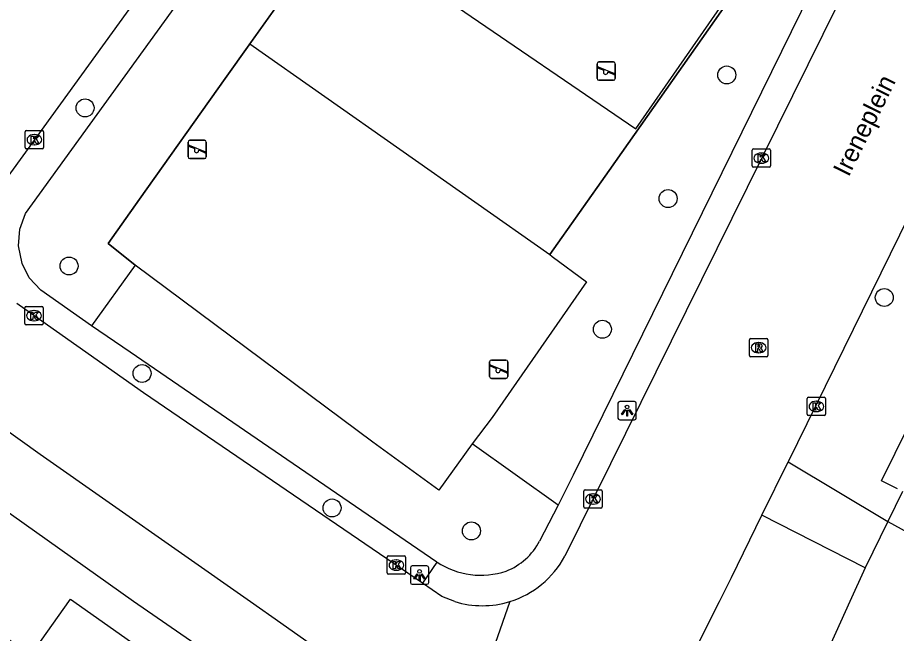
# Model space of a CAD drawing. Extents: x 160107 to 160928, y 382056 to 382918.
# Drawn here: x 160273.68 to 160321.56, y 382248.26 to 382281.81 of the extents above; entities that cross this region are included whole.
import ezdxf

# ---------------------------------------------------------------- set-up
doc = ezdxf.new("R2010")
doc.units = 0
for name, color, linetype in [('IMGEO_Boom', 7, 'Continuous'), ('IMGEO_Groenvoorziening', 7, 'Continuous'), ('IMGEO_Hek', 7, 'Continuous'), ('IMGEO_Kolk', 7, 'Continuous'), ('IMGEO_Lichtpunt', 7, 'Continuous'), ('IMGEO_Openbare_ruimte_label', 7, 'Continuous'), ('IMGEO_Pand', 7, 'Continuous'), ('IMGEO_Rijbaan_lokaal_open', 7, 'Continuous'), ('IMGEO_Rioolput', 7, 'Continuous'), ('IMGEO_Speelvoorziening', 7, 'Continuous'), ('IMGEO_Voetpad_open', 7, 'Continuous')]:
    doc.layers.add(name, color=color, linetype=linetype)

msp = doc.modelspace()

# ---------------------------------------------------------------- linework, layer by layer
at = {"layer": 'IMGEO_Boom'}
for centre in [(160312.316, 382278.685), (160277.356, 382276.891), (160309.117, 382271.95), (160276.485, 382268.278), (160320.897, 382266.562), (160305.539, 382264.832), (160280.46, 382262.424), (160290.811, 382255.097), (160298.404, 382253.846)]:
    msp.add_circle(centre, 0.489, dxfattribs=at)
at = {"layer": 'IMGEO_Groenvoorziening'}
for points in [[(160308.267, 382303.482), (160301.765, 382294.341), (160304.236, 382292.65), (160297.248, 382282.645), (160307.36, 382275.744), (160314.443, 382285.95)], [(160277.714, 382265.011), (160274.955, 382266.953), (160274.32, 382267.634), (160273.922, 382268.422), (160273.723, 382269.369), (160273.795, 382270.291), (160274.113, 382271.141), (160296.687, 382302.334)], [(160300.173, 382299.793), (160295.749, 382293.643), (160288.929, 382284.04), (160286.328, 382280.377)], [(160302.677, 382268.897), (160305.902, 382273.485), (160313.714, 382284.598)], [(160286.328, 382280.377), (160286.295, 382280.331), (160284.995, 382278.5), (160280.325, 382271.923), (160278.607, 382269.505), (160280.088, 382268.322)], [(160286.328, 382280.377), (160302.677, 382268.897)], [(160302.677, 382268.897), (160302.807, 382268.801), (160304.677, 382267.418), (160299.528, 382260.025), (160298.448, 382258.582)], [(160280.088, 382268.322), (160277.714, 382265.011)], [(160298.448, 382258.582), (160296.626, 382256.07), (160293.036, 382258.688), (160280.088, 382268.322)], [(160296.529, 382252.151), (160288.689, 382257.509), (160279.811, 382263.578), (160277.714, 382265.011)], [(160303.135, 382255.246), (160298.448, 382258.582)]]:
    msp.add_lwpolyline(points, dxfattribs=at)
at = {"layer": 'IMGEO_Hek'}
for points in [[(160313.714, 382284.598), (160305.902, 382273.485)], [(160284.995, 382278.5), (160286.295, 382280.331), (160288.929, 382284.04)], [(160280.325, 382271.923), (160284.995, 382278.5)], [(160305.902, 382273.485), (160302.677, 382268.897), (160302.807, 382268.801)], [(160278.607, 382269.505), (160280.325, 382271.923)], [(160280.088, 382268.322), (160278.607, 382269.505)], [(160302.807, 382268.801), (160304.677, 382267.418), (160299.528, 382260.025)], [(160293.036, 382258.688), (160280.088, 382268.322)], [(160298.448, 382258.582), (160296.626, 382256.07), (160293.036, 382258.688)]]:
    msp.add_lwpolyline(points, dxfattribs=at)
at = {"layer": 'IMGEO_Kolk'}
for p, q in [((160274.096, 382274.734), (160274.096, 382275.586)), ((160274.171, 382275.66), (160275.023, 382275.66)), ((160274.584, 382275.44), (160274.609, 382275.44)), ((160275.097, 382275.586), (160275.097, 382274.734)), ((160274.607, 382274.88), (160274.582, 382274.88)), ((160275.023, 382274.66), (160274.171, 382274.66)), ((160313.696, 382273.728), (160313.696, 382274.58)), ((160313.771, 382274.654), (160314.623, 382274.654)), ((160314.184, 382274.434), (160314.209, 382274.434)), ((160314.697, 382274.58), (160314.697, 382273.728)), ((160314.207, 382273.874), (160314.182, 382273.874)), ((160314.623, 382273.654), (160313.771, 382273.654)), ((160274.075, 382265.145), (160274.075, 382265.997)), ((160274.15, 382266.071), (160275.002, 382266.071)), ((160274.563, 382265.851), (160274.588, 382265.851)), ((160275.076, 382265.997), (160275.076, 382265.145)), ((160274.586, 382265.291), (160274.561, 382265.291)), ((160275.002, 382265.071), (160274.15, 382265.071)), ((160316.698, 382260.201), (160316.698, 382261.053)), ((160316.773, 382261.127), (160317.625, 382261.127)), ((160317.186, 382260.907), (160317.211, 382260.907)), ((160317.699, 382261.053), (160317.699, 382260.201)), ((160317.209, 382260.347), (160317.184, 382260.347)), ((160317.625, 382260.127), (160316.773, 382260.127)), ((160304.602, 382256.087), (160305.454, 382256.087)), ((160304.527, 382255.161), (160304.527, 382256.013)), ((160305.015, 382255.867), (160305.04, 382255.867)), ((160305.528, 382256.013), (160305.528, 382255.161)), ((160305.454, 382255.087), (160304.602, 382255.087)), ((160305.038, 382255.307), (160305.013, 382255.307)), ((160293.817, 382251.558), (160293.817, 382252.41)), ((160293.892, 382252.484), (160294.744, 382252.484)), ((160294.305, 382252.264), (160294.33, 382252.264)), ((160294.818, 382252.41), (160294.818, 382251.558)), ((160294.744, 382251.484), (160293.892, 382251.484)), ((160294.328, 382251.704), (160294.303, 382251.704))]:
    msp.add_line(p, q, dxfattribs=at)
for points in [[(160274.096, 382274.734), (160274.096, 382275.586)], [(160274.171, 382275.66), (160275.023, 382275.66)], [(160274.417, 382275.36), (160274.54, 382275.36), (160274.54, 382275.209), (160274.67, 382275.36), (160274.834, 382275.36), (160274.688, 382275.209), (160274.841, 382274.96), (160274.689, 382274.96), (160274.604, 382275.124), (160274.54, 382275.057), (160274.54, 382274.96), (160274.417, 382274.96), (160274.417, 382275.36)], [(160275.097, 382275.586), (160275.097, 382274.734)], [(160275.023, 382274.66), (160274.171, 382274.66)], [(160313.696, 382273.728), (160313.696, 382274.58)], [(160313.771, 382274.654), (160314.623, 382274.654)], [(160314.017, 382274.354), (160314.14, 382274.354), (160314.14, 382274.203), (160314.27, 382274.354), (160314.434, 382274.354), (160314.288, 382274.203), (160314.441, 382273.954), (160314.289, 382273.954), (160314.204, 382274.118), (160314.14, 382274.051), (160314.14, 382273.954), (160314.017, 382273.954), (160314.017, 382274.354)], [(160314.697, 382274.58), (160314.697, 382273.728)], [(160314.623, 382273.654), (160313.771, 382273.654)], [(160274.075, 382265.145), (160274.075, 382265.997)], [(160274.15, 382266.071), (160275.002, 382266.071)], [(160274.396, 382265.771), (160274.519, 382265.771), (160274.519, 382265.62), (160274.649, 382265.771), (160274.813, 382265.771), (160274.667, 382265.62), (160274.82, 382265.371), (160274.668, 382265.371), (160274.583, 382265.535), (160274.519, 382265.468), (160274.519, 382265.371), (160274.396, 382265.371), (160274.396, 382265.771)], [(160275.076, 382265.997), (160275.076, 382265.145)], [(160275.002, 382265.071), (160274.15, 382265.071)], [(160316.698, 382260.201), (160316.698, 382261.053)], [(160316.773, 382261.127), (160317.625, 382261.127)], [(160317.019, 382260.827), (160317.142, 382260.827), (160317.142, 382260.676), (160317.272, 382260.827), (160317.436, 382260.827), (160317.29, 382260.676), (160317.443, 382260.427), (160317.291, 382260.427), (160317.206, 382260.591), (160317.142, 382260.524), (160317.142, 382260.427), (160317.019, 382260.427), (160317.019, 382260.827)], [(160317.699, 382261.053), (160317.699, 382260.201)], [(160317.625, 382260.127), (160316.773, 382260.127)], [(160304.602, 382256.087), (160305.454, 382256.087)], [(160304.527, 382255.161), (160304.527, 382256.013)], [(160304.848, 382255.787), (160304.971, 382255.787), (160304.971, 382255.636), (160305.101, 382255.787), (160305.265, 382255.787), (160305.119, 382255.636), (160305.272, 382255.387), (160305.12, 382255.387), (160305.035, 382255.551), (160304.971, 382255.484), (160304.971, 382255.387), (160304.848, 382255.387), (160304.848, 382255.787)], [(160305.528, 382256.013), (160305.528, 382255.161)], [(160305.454, 382255.087), (160304.602, 382255.087)], [(160293.817, 382251.558), (160293.817, 382252.41)], [(160293.892, 382252.484), (160294.744, 382252.484)], [(160294.818, 382252.41), (160294.818, 382251.558)], [(160294.138, 382252.184), (160294.261, 382252.184), (160294.261, 382252.033), (160294.391, 382252.184), (160294.555, 382252.184), (160294.409, 382252.033), (160294.562, 382251.784), (160294.41, 382251.784), (160294.325, 382251.948), (160294.261, 382251.881), (160294.261, 382251.784), (160294.138, 382251.784), (160294.138, 382252.184)], [(160294.744, 382251.484), (160293.892, 382251.484)]]:
    msp.add_lwpolyline(points, dxfattribs=at)
for centre, start, end in [((160274.173, 382275.584), 91.552, 178.448), ((160274.173, 382275.584), 91.552, 178.448), ((160275.021, 382275.584), 1.552, 88.448), ((160275.021, 382275.584), 1.552, 88.448), ((160274.173, 382274.736), 181.552, 268.448), ((160274.173, 382274.736), 181.552, 268.448), ((160275.021, 382274.736), 271.552, 358.448), ((160275.021, 382274.736), 271.552, 358.448), ((160313.773, 382274.578), 91.552, 178.448), ((160313.773, 382274.578), 91.552, 178.448), ((160314.621, 382274.578), 1.552, 88.448), ((160314.621, 382274.578), 1.552, 88.448), ((160313.773, 382273.73), 181.552, 268.448), ((160313.773, 382273.73), 181.552, 268.448), ((160314.621, 382273.73), 271.552, 358.448), ((160314.621, 382273.73), 271.552, 358.448), ((160274.152, 382265.995), 91.552, 178.448), ((160274.152, 382265.995), 91.552, 178.448), ((160275, 382265.995), 1.552, 88.448), ((160275, 382265.995), 1.552, 88.448), ((160274.152, 382265.147), 181.552, 268.448), ((160274.152, 382265.147), 181.552, 268.448), ((160275, 382265.147), 271.552, 358.448), ((160275, 382265.147), 271.552, 358.448), ((160316.775, 382261.051), 91.552, 178.448), ((160316.775, 382261.051), 91.552, 178.448), ((160317.623, 382261.051), 1.552, 88.448), ((160317.623, 382261.051), 1.552, 88.448), ((160316.775, 382260.203), 181.552, 268.448), ((160316.775, 382260.203), 181.552, 268.448), ((160317.623, 382260.203), 271.552, 358.448), ((160317.623, 382260.203), 271.552, 358.448), ((160304.604, 382256.011), 91.552, 178.448), ((160304.604, 382256.011), 91.552, 178.448), ((160305.452, 382256.011), 1.552, 88.448), ((160305.452, 382256.011), 1.552, 88.448), ((160304.604, 382255.163), 181.552, 268.448), ((160304.604, 382255.163), 181.552, 268.448), ((160305.452, 382255.163), 271.552, 358.448), ((160305.452, 382255.163), 271.552, 358.448), ((160293.894, 382252.408), 91.552, 178.448), ((160293.894, 382252.408), 91.552, 178.448), ((160294.742, 382252.408), 1.552, 88.448), ((160294.742, 382252.408), 1.552, 88.448), ((160293.894, 382251.56), 181.552, 268.448), ((160293.894, 382251.56), 181.552, 268.448), ((160294.742, 382251.56), 271.552, 358.448), ((160294.742, 382251.56), 271.552, 358.448)]:
    msp.add_arc(centre, 0.0765, start, end, dxfattribs=at)
for centre, major_axis, ratio, start_param, end_param in [((160274.583, 382275.16), (-0.387, 0.002), 0.722429, 4.712389, 7.853982), ((160274.608, 382275.16), (-0.39, 0.002), 0.717154, 1.570796, 4.712389), ((160314.183, 382274.154), (-0.387, 0.002), 0.722429, 4.712389, 7.853982), ((160314.208, 382274.154), (-0.39, 0.002), 0.717154, 1.570796, 4.712389), ((160274.562, 382265.571), (-0.387, 0.002), 0.722429, 4.712389, 7.853982), ((160274.587, 382265.571), (-0.39, 0.002), 0.717154, 1.570796, 4.712389), ((160317.185, 382260.627), (-0.387, 0.002), 0.722429, 4.712389, 7.853982), ((160317.21, 382260.627), (-0.39, 0.002), 0.717154, 1.570796, 4.712389), ((160305.014, 382255.587), (-0.387, 0.002), 0.722429, 4.712389, 7.853982), ((160305.039, 382255.587), (-0.39, 0.002), 0.717154, 1.570796, 4.712389), ((160294.304, 382251.984), (-0.387, 0.002), 0.722429, 4.712389, 7.853982), ((160294.329, 382251.984), (-0.39, 0.002), 0.717154, 1.570796, 4.712389)]:
    msp.add_ellipse(centre, major_axis=major_axis, ratio=ratio, start_param=start_param, end_param=end_param, dxfattribs=at)
at = {"layer": 'IMGEO_Lichtpunt'}
for p, q in [((160307.291, 382260.895), (160306.483, 382260.895)), ((160307.291, 382260.895), (160306.483, 382260.895)), ((160306.389, 382260.8), (160306.389, 382259.993)), ((160306.389, 382260.8), (160306.389, 382259.993)), ((160307.385, 382259.993), (160307.385, 382260.8)), ((160307.385, 382259.993), (160307.385, 382260.8)), ((160306.483, 382259.899), (160307.291, 382259.899)), ((160306.483, 382259.899), (160307.291, 382259.899)), ((160295.081, 382251.842), (160295.081, 382251.035)), ((160295.081, 382251.842), (160295.081, 382251.035)), ((160295.983, 382251.937), (160295.175, 382251.937)), ((160295.983, 382251.937), (160295.175, 382251.937)), ((160296.077, 382251.035), (160296.077, 382251.842)), ((160296.077, 382251.035), (160296.077, 382251.842)), ((160295.175, 382250.941), (160295.983, 382250.941)), ((160295.175, 382250.941), (160295.983, 382250.941))]:
    msp.add_line(p, q, dxfattribs=at)
for points in [[(160306.763, 382260.464), (160306.802, 382260.436), (160306.614, 382260.174), (160306.576, 382260.201), (160306.763, 382260.464)], [(160306.865, 382260.416), (160306.912, 382260.416), (160306.912, 382260.094), (160306.865, 382260.094), (160306.865, 382260.416)], [(160306.975, 382260.436), (160307.013, 382260.463), (160307.2, 382260.201), (160307.161, 382260.173), (160306.975, 382260.436)], [(160295.455, 382251.506), (160295.494, 382251.478), (160295.306, 382251.216), (160295.268, 382251.243), (160295.455, 382251.506)], [(160295.557, 382251.458), (160295.604, 382251.458), (160295.604, 382251.136), (160295.557, 382251.136), (160295.557, 382251.458)], [(160295.667, 382251.478), (160295.705, 382251.505), (160295.892, 382251.243), (160295.853, 382251.215), (160295.667, 382251.478)]]:
    msp.add_lwpolyline(points, dxfattribs=at)
for centre in [(160306.888, 382260.598), (160295.58, 382251.64)]:
    msp.add_circle(centre, 0.0994, dxfattribs=at)
for centre, start, end in [((160306.483, 382260.8), 90, 180), ((160306.483, 382260.8), 90, 180), ((160307.291, 382260.8), 0, 90), ((160307.291, 382260.8), 0, 90), ((160306.483, 382259.993), 180, 270), ((160306.483, 382259.993), 180, 270), ((160307.291, 382259.993), 270, 0), ((160307.291, 382259.993), 270, 360), ((160295.175, 382251.842), 90, 180), ((160295.175, 382251.842), 90, 180), ((160295.983, 382251.842), 0, 90), ((160295.983, 382251.842), 0, 90), ((160295.175, 382251.035), 180, 270), ((160295.175, 382251.035), 180, 270), ((160295.983, 382251.035), 270, 0), ((160295.983, 382251.035), 270, 360)]:
    msp.add_arc(centre, 0.0946, start, end, dxfattribs=at)
at = {"layer": 'IMGEO_Pand'}
for points in [[(160321.096, 382254.355), (160319.853, 382251.839)], [(160321.096, 382254.355), (160325.475, 382251.94), (160326.589, 382251.322)], [(160264.12, 382247.729), (160263.222, 382248.365), (160264.382, 382250), (160266.357, 382252.785), (160270.283, 382250), (160274.4, 382247.08), (160276.475, 382250), (160276.567, 382250.13), (160276.751, 382250), (160283.166, 382245.457)], [(160319.853, 382251.839), (160319.021, 382250), (160313.06, 382236.826)]]:
    msp.add_lwpolyline(points, dxfattribs=at)
at = {"layer": 'IMGEO_Rijbaan_lokaal_open'}
for points in [[(160272.677, 382272.508), (160295.13, 382303.476)], [(160328.146, 382302.359), (160327.485, 382300.988), (160303.491, 382252.472)], [(160327.052, 382280.751), (160326.263, 382279.198), (160315.659, 382257.61)], [(160295.738, 382251.003), (160280.538, 382261.367), (160274.689, 382265.5), (160273.638, 382266.243)], [(160270.914, 382260.88), (160274.913, 382258.023), (160286.371, 382250), (160288.021, 382248.834), (160293.524, 382244.948)], [(160314.231, 382254.699), (160315.659, 382257.61)], [(160307.928, 382242.026), (160311.913, 382250), (160312.565, 382251.304), (160314.231, 382254.699)], [(160297.502, 382250), (160296.791, 382250.277), (160295.738, 382251.003)], [(160300.493, 382250), (160296.914, 382239.751)]]:
    msp.add_lwpolyline(points, dxfattribs=at)
for centre, radius, start, end in [((160299.008, 382254.855), 5.077, 287.0095, 332.0051), ((160298.997, 382254.769), 4.998, 252.5883, 287.4117)]:
    msp.add_arc(centre, radius, start, end, dxfattribs=at)
at = {"layer": 'IMGEO_Rioolput'}
for p, q in [((160313.552, 382263.403), (160313.552, 382264.255)), ((160313.627, 382264.329), (160314.479, 382264.329)), ((160314.553, 382264.255), (160314.553, 382263.403)), ((160314.04, 382264.109), (160314.065, 382264.109)), ((160314.479, 382263.329), (160313.627, 382263.329)), ((160314.063, 382263.549), (160314.038, 382263.549))]:
    msp.add_line(p, q, dxfattribs=at)
for points in [[(160313.552, 382263.403), (160313.552, 382264.255)], [(160313.627, 382264.329), (160314.479, 382264.329)], [(160314.553, 382264.255), (160314.553, 382263.403)], [(160314.141, 382264.027), (160313.889, 382264.029), (160313.889, 382263.629)], [(160313.889, 382263.629), (160314.013, 382263.629), (160314.013, 382263.791), (160314.024, 382263.791)], [(160314.067, 382263.948), (160314.013, 382263.948), (160314.013, 382263.867)], [(160314.013, 382263.867), (160314.065, 382263.867)], [(160314.071, 382263.762), (160314.142, 382263.629), (160314.282, 382263.629), (160314.217, 382263.755)], [(160314.479, 382263.329), (160313.627, 382263.329)]]:
    msp.add_lwpolyline(points, dxfattribs=at)
for centre, radius, start, end in [((160313.629, 382264.253), 0.0765, 91.552, 178.448), ((160313.629, 382264.253), 0.0765, 91.552, 178.448), ((160314.477, 382264.253), 0.0765, 1.552, 88.448), ((160314.477, 382264.253), 0.0765, 1.552, 88.448), ((160314.023, 382263.738), 0.0533, 26.0293, 88.6989), ((160314.049, 382264.056), 0.19, 274.7715, 282.9687), ((160314.073, 382263.852), 0.0964, 77.0061, 93.1865), ((160314.087, 382263.909), 0.0378, 276.6634, 79.6772), ((160314.14, 382263.917), 0.109, 350.3612, 89.416), ((160314.138, 382263.917), 0.112, 277.5842, 350.9817), ((160314.122, 382263.702), 0.108, 29.5134, 73.7905), ((160313.629, 382263.405), 0.0765, 181.552, 268.448), ((160313.629, 382263.405), 0.0765, 181.552, 268.448), ((160314.477, 382263.405), 0.0765, 271.552, 358.448), ((160314.477, 382263.405), 0.0765, 271.552, 358.448)]:
    msp.add_arc(centre, radius, start, end, dxfattribs=at)
for centre, major_axis, ratio, start_param, end_param in [((160314.039, 382263.829), (-0.387, 0.002), 0.722429, 4.712389, 7.853982), ((160314.064, 382263.829), (-0.39, 0.002), 0.717154, 1.570796, 4.712389)]:
    msp.add_ellipse(centre, major_axis=major_axis, ratio=ratio, start_param=start_param, end_param=end_param, dxfattribs=at)
at = {"layer": 'IMGEO_Speelvoorziening'}
for p, q in [((160305.249, 382278.497), (160305.249, 382279.297)), ((160305.249, 382279.297), (160305.249, 382278.497)), ((160305.632, 382278.925), (160305.293, 382279.062)), ((160305.318, 382279.122), (160306.194, 382278.769)), ((160305.349, 382279.397), (160306.139, 382279.397)), ((160306.139, 382279.397), (160305.349, 382279.397)), ((160306.239, 382279.297), (160306.239, 382278.497)), ((160306.239, 382278.497), (160306.239, 382279.297)), ((160306.17, 382278.709), (160305.83, 382278.846)), ((160306.139, 382278.397), (160305.349, 382278.397)), ((160305.349, 382278.397), (160306.139, 382278.397)), ((160282.967, 382274.232), (160282.967, 382275.032)), ((160282.967, 382275.032), (160282.967, 382274.232)), ((160283.35, 382274.66), (160283.011, 382274.797)), ((160283.036, 382274.857), (160283.912, 382274.504)), ((160283.067, 382275.132), (160283.857, 382275.132)), ((160283.857, 382275.132), (160283.067, 382275.132)), ((160283.957, 382275.032), (160283.957, 382274.232)), ((160283.957, 382274.232), (160283.957, 382275.032)), ((160283.888, 382274.444), (160283.548, 382274.581)), ((160283.857, 382274.132), (160283.067, 382274.132)), ((160283.067, 382274.132), (160283.857, 382274.132)), ((160299.396, 382262.251), (160299.396, 382263.051)), ((160299.396, 382263.051), (160299.396, 382262.251)), ((160299.779, 382262.679), (160299.44, 382262.816)), ((160299.465, 382262.876), (160300.341, 382262.523)), ((160299.496, 382263.151), (160300.286, 382263.151)), ((160300.286, 382263.151), (160299.496, 382263.151)), ((160300.386, 382263.051), (160300.386, 382262.251)), ((160300.386, 382262.251), (160300.386, 382263.051)), ((160300.317, 382262.463), (160299.977, 382262.6)), ((160300.286, 382262.151), (160299.496, 382262.151)), ((160299.496, 382262.151), (160300.286, 382262.151))]:
    msp.add_line(p, q, dxfattribs=at)
for centre, radius, start, end in [((160305.349, 382279.297), 0.1, 90, 180), ((160305.349, 382279.297), 0.1, 90, 180), ((160305.306, 382279.092), 0.0327, 68.078, 248.078), ((160306.139, 382279.297), 0.1, 0, 90), ((160306.139, 382279.297), 0.1, 360, 90), ((160305.711, 382278.835), 0.12, 130.9928, 5.1632), ((160306.182, 382278.739), 0.0327, 248.078, 68.078), ((160305.349, 382278.497), 0.1, 180, 270), ((160305.349, 382278.497), 0.1, 180, 270), ((160306.139, 382278.497), 0.1, 270, 0), ((160306.139, 382278.497), 0.1, 270, 0), ((160283.067, 382275.032), 0.1, 90, 180), ((160283.067, 382275.032), 0.1, 90, 180), ((160283.024, 382274.827), 0.0327, 68.078, 248.078), ((160283.857, 382275.032), 0.1, 0, 90), ((160283.857, 382275.032), 0.1, 360, 90), ((160283.067, 382274.232), 0.1, 180, 270), ((160283.067, 382274.232), 0.1, 180, 270), ((160283.429, 382274.57), 0.12, 130.9928, 5.1632), ((160283.857, 382274.232), 0.1, 270, 0), ((160283.857, 382274.232), 0.1, 270, 0), ((160283.9, 382274.474), 0.0327, 248.078, 68.078), ((160299.496, 382263.051), 0.1, 90, 180), ((160299.496, 382263.051), 0.1, 90, 180), ((160299.453, 382262.846), 0.0327, 68.078, 248.078), ((160300.286, 382263.051), 0.1, 0, 90), ((160300.286, 382263.051), 0.1, 360, 90), ((160299.858, 382262.589), 0.12, 130.9928, 5.1632), ((160300.329, 382262.493), 0.0327, 248.078, 68.078), ((160299.496, 382262.251), 0.1, 180, 270), ((160299.496, 382262.251), 0.1, 180, 270), ((160300.286, 382262.251), 0.1, 270, 0), ((160300.286, 382262.251), 0.1, 270, 0)]:
    msp.add_arc(centre, radius, start, end, dxfattribs=at)
at = {"layer": 'IMGEO_Voetpad_open'}
for points in [[(160316.593, 382282.595), (160316.372, 382282.146), (160303.944, 382256.89), (160303.135, 382255.246)], [(160321.607, 382256.138), (160320.744, 382256.583), (160331.943, 382279.258)], [(160293.473, 382240.701), (160280, 382250), (160272.637, 382255.213), (160267.134, 382259.083), (160265.134, 382258.534)], [(160315.659, 382257.61), (160321.096, 382254.355)], [(160321.884, 382256.001), (160321.096, 382254.355)], [(160303.135, 382255.246), (160302.12, 382253.297)], [(160319.853, 382251.839), (160314.231, 382254.699)], [(160296.529, 382252.151), (160295.738, 382251.003)]]:
    msp.add_lwpolyline(points, dxfattribs=at)
for centre, radius, start, end in [((160299.014, 382254.921), 3.505, 291.51, 332.3984), ((160298.916, 382255.757), 4.324, 236.5025, 288.6568)]:
    msp.add_arc(centre, radius, start, end, dxfattribs=at)

# ---------------------------------------------------------------- texts
at = {"layer": 'IMGEO_Openbare_ruimte_label'}
msp.add_text('Ireneplein', height=1, rotation=63.8195, dxfattribs=at).set_placement((160318.955, 382273.091))

doc.saveas('drawing.dxf')
